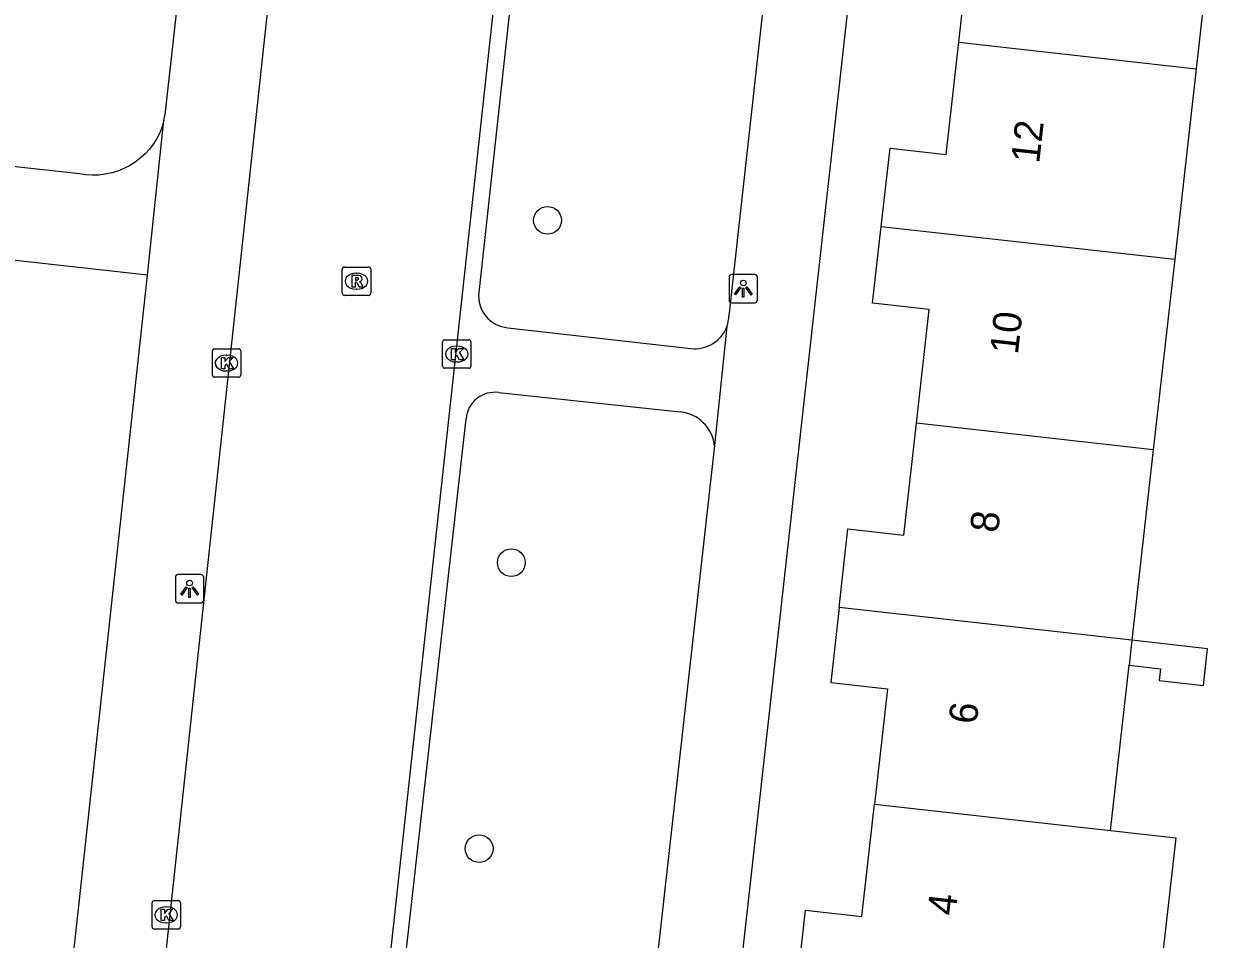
# Model space of a CAD drawing. Extents: x 161928 to 163055, y 386475 to 387428.
# Drawn here: x 162529.45 to 162571.51, y 387044.41 to 387076.65 of the extents above; entities that cross this region are included whole.
import ezdxf

# ---------------------------------------------------------------- set-up
doc = ezdxf.new("R2010")
doc.units = 0
for name, color, linetype in [('IMGEO_Boom', 7, 'Continuous'), ('IMGEO_Kolk', 7, 'Continuous'), ('IMGEO_Lichtpunt', 7, 'Continuous'), ('IMGEO_Pand', 7, 'Continuous'), ('IMGEO_Pand_nummerreeks', 7, 'Continuous'), ('IMGEO_Rijbaan_lokaal_gesloten', 7, 'Continuous'), ('IMGEO_Rioolput', 7, 'Continuous'), ('IMGEO_Voetpad_open', 7, 'Continuous')]:
    doc.layers.add(name, color=color, linetype=linetype)

msp = doc.modelspace()

# ---------------------------------------------------------------- linework, layer by layer
at = {"layer": 'IMGEO_Boom'}
for centre in [(162547.889, 387069.728), (162546.614, 387057.672), (162545.48, 387047.596)]:
    msp.add_circle(centre, 0.489, dxfattribs=at)
at = {"layer": 'IMGEO_Kolk'}
for p, q in [((162544.266, 387065.519), (162545.118, 387065.519)), ((162536.084, 387064.276), (162536.084, 387065.128)), ((162536.159, 387065.202), (162537.011, 387065.202)), ((162537.085, 387065.128), (162537.085, 387064.276)), ((162544.191, 387064.593), (162544.191, 387065.445)), ((162544.679, 387065.299), (162544.704, 387065.299)), ((162545.192, 387065.445), (162545.192, 387064.593)), ((162536.572, 387064.982), (162536.597, 387064.982)), ((162544.702, 387064.739), (162544.677, 387064.739)), ((162536.595, 387064.422), (162536.57, 387064.422)), ((162545.118, 387064.519), (162544.266, 387064.519)), ((162537.011, 387064.202), (162536.159, 387064.202)), ((162534.034, 387045.766), (162534.886, 387045.766)), ((162533.959, 387044.84), (162533.959, 387045.692)), ((162534.447, 387045.546), (162534.472, 387045.546)), ((162534.96, 387045.692), (162534.96, 387044.84)), ((162534.47, 387044.986), (162534.445, 387044.986)), ((162534.886, 387044.766), (162534.034, 387044.766))]:
    msp.add_line(p, q, dxfattribs=at)
for points in [[(162544.266, 387065.519), (162545.118, 387065.519)], [(162536.084, 387064.276), (162536.084, 387065.128)], [(162536.159, 387065.202), (162537.011, 387065.202)], [(162537.085, 387065.128), (162537.085, 387064.276)], [(162544.191, 387064.593), (162544.191, 387065.445)], [(162544.512, 387065.219), (162544.635, 387065.219), (162544.635, 387065.068), (162544.765, 387065.219), (162544.929, 387065.219), (162544.783, 387065.068), (162544.936, 387064.819), (162544.784, 387064.819), (162544.699, 387064.983), (162544.635, 387064.916), (162544.635, 387064.819), (162544.512, 387064.819), (162544.512, 387065.219)], [(162545.192, 387065.445), (162545.192, 387064.593)], [(162536.405, 387064.902), (162536.528, 387064.902), (162536.528, 387064.751), (162536.658, 387064.902), (162536.822, 387064.902), (162536.676, 387064.751), (162536.829, 387064.502), (162536.677, 387064.502), (162536.592, 387064.666), (162536.528, 387064.599), (162536.528, 387064.502), (162536.405, 387064.502), (162536.405, 387064.902)], [(162545.118, 387064.519), (162544.266, 387064.519)], [(162537.011, 387064.202), (162536.159, 387064.202)], [(162534.034, 387045.766), (162534.886, 387045.766)], [(162533.959, 387044.84), (162533.959, 387045.692)], [(162534.28, 387045.466), (162534.403, 387045.466), (162534.403, 387045.315), (162534.533, 387045.466), (162534.697, 387045.466), (162534.551, 387045.315), (162534.704, 387045.066), (162534.552, 387045.066), (162534.467, 387045.23), (162534.403, 387045.163), (162534.403, 387045.066), (162534.28, 387045.066), (162534.28, 387045.466)], [(162534.96, 387045.692), (162534.96, 387044.84)], [(162534.886, 387044.766), (162534.034, 387044.766)]]:
    msp.add_lwpolyline(points, dxfattribs=at)
for centre, start, end in [((162544.268, 387065.443), 91.552, 178.448), ((162544.268, 387065.443), 91.552, 178.448), ((162545.116, 387065.443), 1.552, 88.448), ((162545.116, 387065.443), 1.552, 88.448), ((162536.161, 387065.126), 91.552, 178.448), ((162536.161, 387065.126), 91.552, 178.448), ((162537.009, 387065.126), 1.552, 88.448), ((162537.009, 387065.126), 1.552, 88.448), ((162536.161, 387064.278), 181.552, 268.448), ((162536.161, 387064.278), 181.552, 268.448), ((162537.009, 387064.278), 271.552, 358.448), ((162537.009, 387064.278), 271.552, 358.448), ((162544.268, 387064.595), 181.552, 268.448), ((162544.268, 387064.595), 181.552, 268.448), ((162545.116, 387064.595), 271.552, 358.448), ((162545.116, 387064.595), 271.552, 358.448), ((162534.036, 387045.69), 91.552, 178.448), ((162534.036, 387045.69), 91.552, 178.448), ((162534.884, 387045.69), 1.552, 88.448), ((162534.884, 387045.69), 1.552, 88.448), ((162534.036, 387044.842), 181.552, 268.448), ((162534.036, 387044.842), 181.552, 268.448), ((162534.884, 387044.842), 271.552, 358.448), ((162534.884, 387044.842), 271.552, 358.448)]:
    msp.add_arc(centre, 0.0765, start, end, dxfattribs=at)
for centre, major_axis, ratio, start_param, end_param in [((162544.678, 387065.019), (-0.387, 0.002), 0.722429, 4.712389, 7.853982), ((162544.703, 387065.019), (-0.39, 0.002), 0.717154, 1.570796, 4.712389), ((162536.571, 387064.702), (-0.387, 0.002), 0.722429, 4.712389, 7.853982), ((162536.596, 387064.702), (-0.39, 0.002), 0.717154, 1.570796, 4.712389), ((162534.446, 387045.266), (-0.387, 0.002), 0.722429, 4.712389, 7.853982), ((162534.471, 387045.266), (-0.39, 0.002), 0.717154, 1.570796, 4.712389)]:
    msp.add_ellipse(centre, major_axis=major_axis, ratio=ratio, start_param=start_param, end_param=end_param, dxfattribs=at)
at = {"layer": 'IMGEO_Lichtpunt'}
for p, q in [((162554.284, 387067.725), (162554.284, 387066.918)), ((162554.284, 387067.725), (162554.284, 387066.918)), ((162555.186, 387067.82), (162554.378, 387067.82)), ((162555.186, 387067.82), (162554.378, 387067.82)), ((162555.28, 387066.918), (162555.28, 387067.725)), ((162555.28, 387066.918), (162555.28, 387067.725)), ((162554.378, 387066.824), (162555.186, 387066.824)), ((162554.378, 387066.824), (162555.186, 387066.824)), ((162534.783, 387057.154), (162534.783, 387056.347)), ((162534.783, 387057.154), (162534.783, 387056.347)), ((162535.685, 387057.249), (162534.877, 387057.249)), ((162535.685, 387057.249), (162534.877, 387057.249)), ((162535.779, 387056.347), (162535.779, 387057.154)), ((162535.779, 387056.347), (162535.779, 387057.154)), ((162534.877, 387056.253), (162535.685, 387056.253)), ((162534.877, 387056.253), (162535.685, 387056.253))]:
    msp.add_line(p, q, dxfattribs=at)
for points in [[(162554.658, 387067.389), (162554.697, 387067.361), (162554.509, 387067.099), (162554.471, 387067.126), (162554.658, 387067.389)], [(162554.76, 387067.341), (162554.807, 387067.341), (162554.807, 387067.019), (162554.76, 387067.019), (162554.76, 387067.341)], [(162554.87, 387067.361), (162554.908, 387067.388), (162555.095, 387067.126), (162555.056, 387067.098), (162554.87, 387067.361)], [(162535.157, 387056.818), (162535.196, 387056.79), (162535.008, 387056.528), (162534.97, 387056.555), (162535.157, 387056.818)], [(162535.259, 387056.77), (162535.306, 387056.77), (162535.306, 387056.448), (162535.259, 387056.448), (162535.259, 387056.77)], [(162535.369, 387056.79), (162535.407, 387056.817), (162535.594, 387056.555), (162535.555, 387056.527), (162535.369, 387056.79)]]:
    msp.add_lwpolyline(points, dxfattribs=at)
for centre in [(162554.783, 387067.523), (162535.282, 387056.952)]:
    msp.add_circle(centre, 0.0994, dxfattribs=at)
for centre, start, end in [((162554.378, 387067.725), 90, 180), ((162554.378, 387067.725), 90, 180), ((162555.186, 387067.725), 0, 90), ((162555.186, 387067.725), 0, 90), ((162554.378, 387066.918), 180, 270), ((162554.378, 387066.918), 180, 270), ((162555.186, 387066.918), 270, 0), ((162555.186, 387066.918), 270, 360), ((162534.877, 387057.154), 90, 180), ((162534.877, 387057.154), 90, 180), ((162535.685, 387057.154), 0, 90), ((162535.685, 387057.154), 0, 90), ((162534.877, 387056.347), 180, 270), ((162534.877, 387056.347), 180, 270), ((162535.685, 387056.347), 270, 0), ((162535.685, 387056.347), 270, 360)]:
    msp.add_arc(centre, 0.0946, start, end, dxfattribs=at)
at = {"layer": 'IMGEO_Pand'}
for points in [[(162562.373, 387075.998), (162562.825, 387080.022), (162560.789, 387080.251), (162561.114, 387083.145), (162571.507, 387081.978), (162570.73, 387075.062)], [(162559.643, 387069.512), (162559.953, 387072.266), (162561.929, 387072.044), (162562.373, 387075.998)], [(162562.373, 387075.998), (162570.73, 387075.062)], [(162570.73, 387075.062), (162569.977, 387068.355)], [(162560.883, 387062.581), (162561.332, 387066.582), (162559.339, 387066.805), (162559.643, 387069.512)], [(162559.643, 387069.512), (162569.977, 387068.355)], [(162569.977, 387068.355), (162569.224, 387061.647)], [(162558.158, 387056.092), (162558.469, 387058.862), (162560.44, 387058.641), (162560.883, 387062.581)], [(162569.224, 387061.647), (162560.883, 387062.581)], [(162569.224, 387061.647), (162568.471, 387054.938)], [(162558.158, 387056.092), (162557.861, 387053.45), (162559.861, 387053.226), (162559.405, 387049.161)], [(162568.471, 387054.938), (162558.158, 387056.092)], [(162568.471, 387054.938), (162568.372, 387054.055)], [(162568.372, 387054.055), (162569.472, 387053.932), (162569.425, 387053.515), (162570.992, 387053.339), (162571.138, 387054.64), (162568.471, 387054.938)], [(162567.717, 387048.231), (162568.372, 387054.055)], [(162556.665, 387042.676), (162556.975, 387045.434), (162558.961, 387045.211), (162559.405, 387049.161)], [(162559.405, 387049.161), (162567.717, 387048.231)], [(162567.717, 387048.231), (162570.013, 387047.974), (162569.256, 387041.237)]]:
    msp.add_lwpolyline(points, dxfattribs=at)
at = {"layer": 'IMGEO_Rijbaan_lokaal_gesloten'}
for points in [[(162541.338, 387107.851), (162532.261, 387023.724), (162532.215, 387023.314), (162531.39, 387015.902)], [(162539.288, 387015.706), (162539.602, 387018.583), (162549.1, 387105.67)]]:
    msp.add_lwpolyline(points, dxfattribs=at)
at = {"layer": 'IMGEO_Rioolput'}
for p, q in [((162540.736, 387068.084), (162541.588, 387068.084)), ((162540.661, 387067.158), (162540.661, 387068.01)), ((162541.149, 387067.864), (162541.174, 387067.864)), ((162541.662, 387068.01), (162541.662, 387067.158)), ((162541.172, 387067.304), (162541.147, 387067.304)), ((162541.588, 387067.084), (162540.736, 387067.084))]:
    msp.add_line(p, q, dxfattribs=at)
for points in [[(162540.736, 387068.084), (162541.588, 387068.084)], [(162540.661, 387067.158), (162540.661, 387068.01)], [(162541.25, 387067.782), (162540.998, 387067.784), (162540.998, 387067.384)], [(162541.176, 387067.703), (162541.122, 387067.703), (162541.122, 387067.622)], [(162541.122, 387067.622), (162541.174, 387067.622)], [(162541.662, 387068.01), (162541.662, 387067.158)], [(162540.998, 387067.384), (162541.122, 387067.384), (162541.122, 387067.546), (162541.133, 387067.546)], [(162541.18, 387067.517), (162541.251, 387067.384), (162541.391, 387067.384), (162541.326, 387067.51)], [(162541.588, 387067.084), (162540.736, 387067.084)]]:
    msp.add_lwpolyline(points, dxfattribs=at)
for centre, radius, start, end in [((162540.738, 387068.008), 0.0765, 91.552, 178.448), ((162540.738, 387068.008), 0.0765, 91.552, 178.448), ((162541.586, 387068.008), 0.0765, 1.552, 88.448), ((162541.586, 387068.008), 0.0765, 1.552, 88.448), ((162541.158, 387067.811), 0.19, 274.7715, 282.9687), ((162541.182, 387067.607), 0.0964, 77.0061, 93.1865), ((162541.196, 387067.664), 0.0378, 276.6634, 79.6772), ((162541.249, 387067.672), 0.109, 350.3612, 89.416), ((162541.247, 387067.672), 0.112, 277.5842, 350.9817), ((162541.132, 387067.493), 0.0533, 26.0293, 88.6989), ((162541.231, 387067.457), 0.108, 29.5134, 73.7905), ((162540.738, 387067.16), 0.0765, 181.552, 268.448), ((162540.738, 387067.16), 0.0765, 181.552, 268.448), ((162541.586, 387067.16), 0.0765, 271.552, 358.448), ((162541.586, 387067.16), 0.0765, 271.552, 358.448)]:
    msp.add_arc(centre, radius, start, end, dxfattribs=at)
for centre, major_axis, ratio, start_param, end_param in [((162541.148, 387067.584), (-0.387, 0.002), 0.722429, 4.712389, 7.853982), ((162541.173, 387067.584), (-0.39, 0.002), 0.717154, 1.570796, 4.712389)]:
    msp.add_ellipse(centre, major_axis=major_axis, ratio=ratio, start_param=start_param, end_param=end_param, dxfattribs=at)
at = {"layer": 'IMGEO_Voetpad_open'}
for points in [[(162534.38, 387073.242), (162534.426, 387073.465), (162534.438, 387073.55), (162538.421, 387109.335)], [(162553.668, 387034.128), (162553.682, 387034.281), (162559.385, 387085.352)], [(162547.221, 387083.228), (162545.471, 387067.191)], [(162556.018, 387082.155), (162554.279, 387066.366)], [(162534.38, 387073.242), (162534.314, 387073.023), (162534.229, 387072.812), (162534.126, 387072.609), (162534.004, 387072.415), (162533.866, 387072.234), (162533.712, 387072.066), (162533.544, 387071.912), (162533.363, 387071.773), (162533.17, 387071.652), (162532.967, 387071.548), (162532.756, 387071.462), (162532.538, 387071.396), (162532.314, 387071.35), (162532.088, 387071.324), (162531.86, 387071.318), (162531.632, 387071.332), (162531.407, 387071.367), (162503.137, 387074.464), (162502.944, 387074.479)], [(162533.801, 387067.802), (162534.38, 387073.242)], [(162533.801, 387067.802), (162500.751, 387071.474)], [(162528.967, 387023.369), (162533.801, 387067.802)], [(162546.487, 387065.947), (162552.933, 387065.211)], [(162554.205, 387065.989), (162553.771, 387061.797)], [(162546.17, 387063.663), (162552.565, 387062.978)], [(162541.92, 387035.201), (162545.019, 387062.736)], [(162553.771, 387061.797), (162550.698, 387034.306)]]:
    msp.add_lwpolyline(points, dxfattribs=at)
for centre, radius, start, end in [((162546.579, 387067.059), 1.116, 173.2133, 265.2651), ((162553.058, 387066.41), 1.221, 339.846, 357.9436), ((162553.076, 387066.407), 1.204, 263.1927, 339.7102), ((162546.034, 387062.654), 1.018, 82.2925, 175.4025), ((162552.438, 387061.643), 1.341, 6.612, 84.5881)]:
    msp.add_arc(centre, radius, start, end, dxfattribs=at)

# ---------------------------------------------------------------- texts
at = {"layer": 'IMGEO_Pand_nummerreeks'}
for s, rotation, p in [('12', 83.6514, (162565.204, 387071.712)), ('10', 83.6514, (162564.454, 387064.979)), ('8', 83.6514, (162563.756, 387058.699)), ('6', 83.6518, (162563.005, 387051.956)), ('4', 83.6518, (162562.256, 387045.217))]:
    msp.add_text(s, height=1, rotation=rotation, dxfattribs=at).set_placement(p)

doc.saveas('drawing.dxf')
